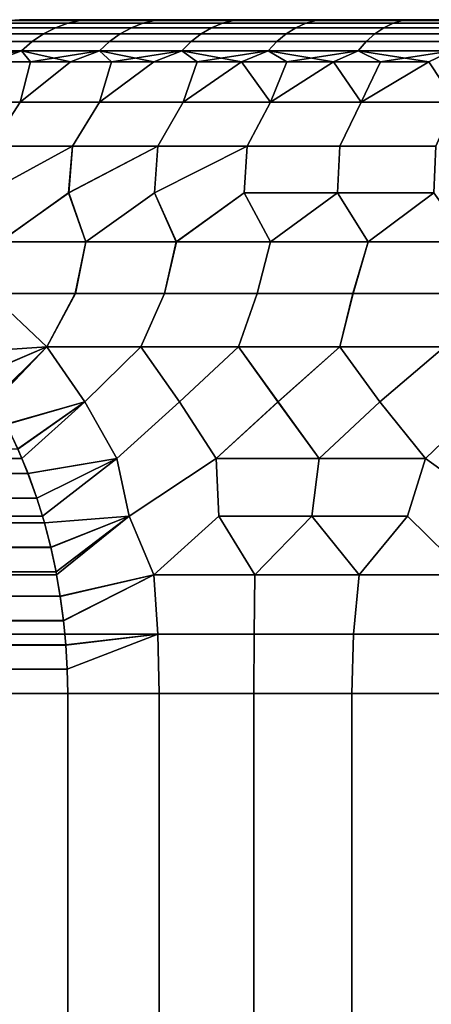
# Model space of a CAD drawing. Header units: metres. Extents: x -109 to 109, y -100 to 58.
# Tile 491 of 642: x -8.18 to -5.74, y 30.86 to 36.7. Entities that reach past the tile are written whole.
import ezdxf

# ---------------------------------------------------------------- set-up
doc = ezdxf.new("R2010")
doc.units = ezdxf.units.M
doc.layers.add('solid_21_062_100_XXX', color=7, linetype='CONTINUOUS')

msp = doc.modelspace()

# ---------------------------------------------------------------- linework, layer by layer
at = {"layer": 'solid_21_062_100_XXX'}
for points in [[(-8.388393, 36.652508, 197.95874), (-7.964938, 36.652508, 197.482895), (-8.035233, 36.616009, 197.41658), (-8.462426, 36.616009, 197.896606)], [(-7.964938, 36.652508, 212.511963), (-8.388393, 36.652508, 212.036133), (-8.462426, 36.616009, 212.098251), (-8.035233, 36.616009, 212.578278)], [(-8.311872, 36.678841, 198.022949), (-7.892279, 36.678841, 197.551453), (-7.964938, 36.652508, 197.482895), (-8.388393, 36.652508, 197.95874)], [(-7.892279, 36.678841, 212.443405), (-8.311872, 36.678841, 211.971924), (-8.388393, 36.652508, 212.036133), (-7.964938, 36.652508, 212.511963)], [(-8.233677, 36.694729, 198.088562), (-7.818032, 36.694729, 197.621506), (-7.892279, 36.678841, 197.551453), (-8.311872, 36.678841, 198.022949)], [(-7.818032, 36.694729, 212.373367), (-8.233677, 36.694729, 211.906311), (-8.311872, 36.678841, 211.971924), (-7.892279, 36.678841, 212.443405)], [(-8.233677, 36.694729, 211.906311), (-7.968996, 36.700001, 212.056259), (-8.178544, 36.700001, 211.812378)], [(-7.818032, 36.694729, 212.373367), (-7.968996, 36.700001, 212.056259), (-8.233677, 36.694729, 211.906311)], [(-8.233677, 36.694729, 198.088562), (-8.178539, 36.700001, 198.18248), (-7.968991, 36.700001, 197.938599)], [(-7.818032, 36.694729, 197.621506), (-8.233677, 36.694729, 198.088562), (-7.968991, 36.700001, 197.938599), (-7.752184, 36.700001, 197.701157)], [(-8.178539, 36.700001, 198.18248), (-8.178544, 36.700001, 211.812378), (-7.968996, 36.700001, 212.056259)], [(-7.968991, 36.700001, 197.938599), (-8.178539, 36.700001, 198.18248), (-7.968996, 36.700001, 212.056259)], [(-7.964938, 36.652508, 197.482895), (-7.514532, 36.652508, 197.032486), (-7.580852, 36.616009, 196.962204), (-8.035233, 36.616009, 197.41658)], [(-7.514532, 36.652508, 212.962372), (-7.964938, 36.652508, 212.511963), (-8.035233, 36.616009, 212.578278), (-7.580852, 36.616009, 213.032669)], [(-7.968991, 36.700001, 197.938599), (-7.968996, 36.700001, 212.056259), (-7.75219, 36.700001, 212.293701)], [(-7.818032, 36.694729, 212.373367), (-7.75219, 36.700001, 212.293701), (-7.968996, 36.700001, 212.056259)], [(-7.752184, 36.700001, 197.701157), (-7.968991, 36.700001, 197.938599), (-7.75219, 36.700001, 212.293701)], [(-7.892279, 36.678841, 197.551453), (-7.445982, 36.678841, 197.105148), (-7.514532, 36.652508, 197.032486), (-7.964938, 36.652508, 197.482895)], [(-7.445982, 36.678841, 212.889709), (-7.892279, 36.678841, 212.443405), (-7.964938, 36.652508, 212.511963), (-7.514532, 36.652508, 212.962372)], [(-7.818032, 36.694729, 197.621506), (-7.375933, 36.694729, 197.179398), (-7.445982, 36.678841, 197.105148), (-7.892279, 36.678841, 197.551453)], [(-7.375933, 36.694729, 212.81546), (-7.818032, 36.694729, 212.373367), (-7.892279, 36.678841, 212.443405), (-7.445982, 36.678841, 212.889709)], [(-7.818032, 36.694729, 212.373367), (-7.528334, 36.700001, 212.52446), (-7.75219, 36.700001, 212.293701)], [(-7.375933, 36.694729, 212.81546), (-7.528334, 36.700001, 212.52446), (-7.818032, 36.694729, 212.373367)], [(-7.818032, 36.694729, 197.621506), (-7.752184, 36.700001, 197.701157), (-7.528329, 36.700001, 197.470398)], [(-7.818032, 36.694729, 197.621506), (-7.528329, 36.700001, 197.470398), (-7.375933, 36.694729, 197.179398)], [(-7.752184, 36.700001, 197.701157), (-7.75219, 36.700001, 212.293701), (-7.528334, 36.700001, 212.52446)], [(-7.528329, 36.700001, 197.470398), (-7.752184, 36.700001, 197.701157), (-7.528334, 36.700001, 212.52446)], [(-7.514532, 36.652508, 197.032486), (-7.038698, 36.652508, 196.609039), (-7.100819, 36.616009, 196.535004), (-7.580852, 36.616009, 196.962204)], [(-7.038698, 36.652508, 213.385818), (-7.514532, 36.652508, 212.962372), (-7.580852, 36.616009, 213.032669), (-7.100819, 36.616009, 213.459854)], [(-7.528329, 36.700001, 197.470398), (-7.528334, 36.700001, 212.52446), (-7.297571, 36.700001, 212.748398)], [(-7.375933, 36.694729, 212.81546), (-7.297571, 36.700001, 212.748398), (-7.528334, 36.700001, 212.52446)], [(-7.297566, 36.700001, 197.24646), (-7.528329, 36.700001, 197.470398), (-7.297571, 36.700001, 212.748398)], [(-7.375933, 36.694729, 197.179398), (-7.528329, 36.700001, 197.470398), (-7.297566, 36.700001, 197.24646)], [(-7.445982, 36.678841, 197.105148), (-6.974489, 36.678841, 196.685562), (-7.038698, 36.652508, 196.609039), (-7.514532, 36.652508, 197.032486)], [(-6.974489, 36.678841, 213.309296), (-7.445982, 36.678841, 212.889709), (-7.514532, 36.652508, 212.962372), (-7.038698, 36.652508, 213.385818)], [(-7.375933, 36.694729, 197.179398), (-6.908875, 36.694729, 196.763748), (-6.974489, 36.678841, 196.685562), (-7.445982, 36.678841, 197.105148)], [(-6.908875, 36.694729, 213.23111), (-7.375933, 36.694729, 212.81546), (-7.445982, 36.678841, 212.889709), (-6.974489, 36.678841, 213.309296)], [(-7.375933, 36.694729, 212.81546), (-6.908875, 36.694729, 213.23111), (-7.060178, 36.700001, 212.96524), (-7.297571, 36.700001, 212.748398)], [(-7.375933, 36.694729, 197.179398), (-7.297566, 36.700001, 197.24646), (-7.060173, 36.700001, 197.029617)], [(-7.375933, 36.694729, 197.179398), (-7.060173, 36.700001, 197.029617), (-6.908875, 36.694729, 196.763748)], [(-7.297566, 36.700001, 197.24646), (-7.297571, 36.700001, 212.748398), (-7.060178, 36.700001, 212.96524)], [(-7.060173, 36.700001, 197.029617), (-7.297566, 36.700001, 197.24646), (-7.060178, 36.700001, 212.96524)], [(-7.038698, 36.652508, 196.609039), (-6.539048, 36.652508, 196.213959), (-6.596759, 36.616009, 196.136444), (-7.100819, 36.616009, 196.535004)], [(-6.539048, 36.652508, 213.780899), (-7.038698, 36.652508, 213.385818), (-7.100819, 36.616009, 213.459854), (-6.596759, 36.616009, 213.858414)], [(-7.060173, 36.700001, 197.029617), (-7.060178, 36.700001, 212.96524), (-6.816352, 36.700001, 213.174805)], [(-6.908875, 36.694729, 213.23111), (-6.816352, 36.700001, 213.174805), (-7.060178, 36.700001, 212.96524)], [(-7.060173, 36.700001, 197.029617), (-6.816352, 36.700001, 213.174805), (-6.566261, 36.700001, 213.376938), (-6.816346, 36.700001, 196.820053)], [(-6.908875, 36.694729, 196.763748), (-7.060173, 36.700001, 197.029617), (-6.816346, 36.700001, 196.820053)], [(-6.974489, 36.678841, 196.685562), (-6.479396, 36.678841, 196.294098), (-6.539048, 36.652508, 196.213959), (-7.038698, 36.652508, 196.609039)], [(-6.479396, 36.678841, 213.700775), (-6.974489, 36.678841, 213.309296), (-7.038698, 36.652508, 213.385818), (-6.539048, 36.652508, 213.780899)], [(-6.908875, 36.694729, 196.763748), (-6.418441, 36.694729, 196.375961), (-6.479396, 36.678841, 196.294098), (-6.974489, 36.678841, 196.685562)], [(-6.418441, 36.694729, 213.618896), (-6.908875, 36.694729, 213.23111), (-6.974489, 36.678841, 213.309296), (-6.479396, 36.678841, 213.700775)], [(-6.908875, 36.694729, 213.23111), (-6.418441, 36.694729, 213.618896), (-6.566261, 36.700001, 213.376938), (-6.816352, 36.700001, 213.174805)], [(-6.908875, 36.694729, 196.763748), (-6.816346, 36.700001, 196.820053), (-6.566255, 36.700001, 196.61792)], [(-6.908875, 36.694729, 196.763748), (-6.566255, 36.700001, 196.61792), (-6.418441, 36.694729, 196.375961)], [(-6.816346, 36.700001, 196.820053), (-6.566261, 36.700001, 213.376938), (-6.310215, 36.700001, 213.571411), (-6.566255, 36.700001, 196.61792)], [(-6.539048, 36.652508, 196.213959), (-6.017272, 36.652508, 195.848618), (-6.070378, 36.616009, 195.767868), (-6.596759, 36.616009, 196.136444)], [(-6.017272, 36.652508, 214.146255), (-6.539048, 36.652508, 213.780899), (-6.596759, 36.616009, 213.858414), (-6.070378, 36.616009, 214.22699)], [(-6.418441, 36.694729, 213.618896), (-6.310215, 36.700001, 213.571411), (-6.566261, 36.700001, 213.376938)], [(-6.566255, 36.700001, 196.61792), (-6.310215, 36.700001, 213.571411), (-6.048401, 36.700001, 213.758072), (-6.310209, 36.700001, 196.423447)], [(-6.418441, 36.694729, 196.375961), (-6.566255, 36.700001, 196.61792), (-6.310209, 36.700001, 196.423447)], [(-6.479396, 36.678841, 196.294098), (-5.96238, 36.678841, 195.932068), (-6.017272, 36.652508, 195.848618), (-6.539048, 36.652508, 196.213959)], [(-5.96238, 36.678841, 214.06279), (-6.479396, 36.678841, 213.700775), (-6.539048, 36.652508, 213.780899), (-6.017272, 36.652508, 214.146255)], [(-6.418441, 36.694729, 196.375961), (-5.906289, 36.694729, 196.017349), (-5.96238, 36.678841, 195.932068), (-6.479396, 36.678841, 196.294098)], [(-5.906289, 36.694729, 213.977509), (-6.418441, 36.694729, 213.618896), (-6.479396, 36.678841, 213.700775), (-5.96238, 36.678841, 214.06279)], [(-6.418441, 36.694729, 213.618896), (-5.906289, 36.694729, 213.977509), (-6.048401, 36.700001, 213.758072), (-6.310215, 36.700001, 213.571411)], [(-6.418441, 36.694729, 196.375961), (-6.310209, 36.700001, 196.423447), (-6.048395, 36.700001, 196.236786)], [(-6.418441, 36.694729, 196.375961), (-6.048395, 36.700001, 196.236786), (-5.906289, 36.694729, 196.017349)], [(-6.310209, 36.700001, 196.423447), (-6.048401, 36.700001, 213.758072), (-5.781025, 36.700001, 213.936768), (-6.048395, 36.700001, 196.236786)], [(-6.017272, 36.652508, 195.848618), (-5.475135, 36.652508, 195.514221), (-5.523457, 36.616009, 195.430527), (-6.070378, 36.616009, 195.767868)], [(-5.475135, 36.652508, 214.480637), (-6.017272, 36.652508, 214.146255), (-6.070378, 36.616009, 214.22699), (-5.523457, 36.616009, 214.564331)], [(-5.906289, 36.694729, 213.977509), (-5.781025, 36.700001, 213.936768), (-6.048401, 36.700001, 213.758072)], [(-6.048395, 36.700001, 196.236786), (-5.781025, 36.700001, 213.936768), (-5.508415, 36.700001, 214.107285), (-5.781019, 36.700001, 196.05809)], [(-5.906289, 36.694729, 196.017349), (-6.048395, 36.700001, 196.236786), (-5.781019, 36.700001, 196.05809)], [(-5.96238, 36.678841, 195.932068), (-5.425189, 36.678841, 195.600723), (-5.475135, 36.652508, 195.514221), (-6.017272, 36.652508, 195.848618)], [(-5.425189, 36.678841, 214.394135), (-5.96238, 36.678841, 214.06279), (-6.017272, 36.652508, 214.146255), (-5.475135, 36.652508, 214.480637)], [(-5.906289, 36.694729, 196.017349), (-5.374151, 36.694729, 195.689133), (-5.425189, 36.678841, 195.600723), (-5.96238, 36.678841, 195.932068)], [(-5.374151, 36.694729, 214.30574), (-5.906289, 36.694729, 213.977509), (-5.96238, 36.678841, 214.06279), (-5.425189, 36.678841, 214.394135)], [(-5.906289, 36.694729, 213.977509), (-5.374151, 36.694729, 214.30574), (-5.508415, 36.700001, 214.107285), (-5.781025, 36.700001, 213.936768)], [(-5.906289, 36.694729, 196.017349), (-5.781019, 36.700001, 196.05809), (-5.508409, 36.700001, 195.887573)], [(-5.906289, 36.694729, 196.017349), (-5.508409, 36.700001, 195.887573), (-5.374151, 36.694729, 195.689133)], [(-5.781019, 36.700001, 196.05809), (-5.508415, 36.700001, 214.107285), (-5.230751, 36.700001, 214.269501), (-5.508409, 36.700001, 195.887573)], [(-8.462426, 36.616009, 197.896606), (-8.035233, 36.616009, 197.41658), (-8.102414, 36.569733, 197.353195), (-8.533179, 36.569733, 197.83725)], [(-8.035233, 36.616009, 212.578278), (-8.462426, 36.616009, 212.098251), (-8.533179, 36.569733, 212.157623), (-8.102414, 36.569733, 212.641663)], [(-8.035233, 36.616009, 197.41658), (-7.580852, 36.616009, 196.962204), (-7.644234, 36.569733, 196.89502), (-8.102414, 36.569733, 197.353195)], [(-7.580852, 36.616009, 213.032669), (-8.035233, 36.616009, 212.578278), (-8.102414, 36.569733, 212.641663), (-7.644234, 36.569733, 213.099838)], [(-7.580852, 36.616009, 196.962204), (-7.100819, 36.616009, 196.535004), (-7.160187, 36.569733, 196.464249), (-7.644234, 36.569733, 196.89502)], [(-7.100819, 36.616009, 213.459854), (-7.580852, 36.616009, 213.032669), (-7.644234, 36.569733, 213.099838), (-7.160187, 36.569733, 213.530609)], [(-7.100819, 36.616009, 196.535004), (-6.596759, 36.616009, 196.136444), (-6.651913, 36.569733, 196.062363), (-7.160187, 36.569733, 196.464249)], [(-6.596759, 36.616009, 213.858414), (-7.100819, 36.616009, 213.459854), (-7.160187, 36.569733, 213.530609), (-6.651913, 36.569733, 213.932495)], [(-6.596759, 36.616009, 196.136444), (-6.070378, 36.616009, 195.767868), (-6.121131, 36.569733, 195.690704), (-6.651913, 36.569733, 196.062363)], [(-6.070378, 36.616009, 214.22699), (-6.596759, 36.616009, 213.858414), (-6.651913, 36.569733, 213.932495), (-6.121131, 36.569733, 214.304153)], [(-6.070378, 36.616009, 195.767868), (-5.523457, 36.616009, 195.430527), (-5.569637, 36.569733, 195.35054), (-6.121131, 36.569733, 195.690704)], [(-5.523457, 36.616009, 214.564331), (-6.070378, 36.616009, 214.22699), (-6.121131, 36.569733, 214.304153), (-5.569637, 36.569733, 214.644318)], [(-8.533179, 36.569733, 197.83725), (-8.102414, 36.569733, 197.353195), (-8.165765, 36.514175, 197.293427), (-8.599897, 36.514175, 197.781265)], [(-8.102414, 36.569733, 212.641663), (-8.533179, 36.569733, 212.157623), (-8.599897, 36.514175, 212.213608), (-8.165765, 36.514175, 212.701431)], [(-8.102414, 36.569733, 197.353195), (-7.644234, 36.569733, 196.89502), (-7.704001, 36.514175, 196.831665), (-8.165765, 36.514175, 197.293427)], [(-7.644234, 36.569733, 213.099838), (-8.102414, 36.569733, 212.641663), (-8.165765, 36.514175, 212.701431), (-7.704001, 36.514175, 213.163193)], [(-7.644234, 36.569733, 196.89502), (-7.160187, 36.569733, 196.464249), (-7.216171, 36.514175, 196.397537), (-7.704001, 36.514175, 196.831665)], [(-7.160187, 36.569733, 213.530609), (-7.644234, 36.569733, 213.099838), (-7.704001, 36.514175, 213.163193), (-7.216171, 36.514175, 213.597321)], [(-7.160187, 36.569733, 196.464249), (-6.651913, 36.569733, 196.062363), (-6.703922, 36.514175, 195.992508), (-7.216171, 36.514175, 196.397537)], [(-6.651913, 36.569733, 213.932495), (-7.160187, 36.569733, 213.530609), (-7.216171, 36.514175, 213.597321), (-6.703922, 36.514175, 214.002365)], [(-6.651913, 36.569733, 196.062363), (-6.121131, 36.569733, 195.690704), (-6.16899, 36.514175, 195.617935), (-6.703922, 36.514175, 195.992508)], [(-6.121131, 36.569733, 214.304153), (-6.651913, 36.569733, 213.932495), (-6.703922, 36.514175, 214.002365), (-6.16899, 36.514175, 214.376923)], [(-6.121131, 36.569733, 195.690704), (-5.569637, 36.569733, 195.35054), (-5.613184, 36.514175, 195.275116), (-6.16899, 36.514175, 195.617935)], [(-5.569637, 36.569733, 214.644318), (-6.121131, 36.569733, 214.304153), (-6.16899, 36.514175, 214.376923), (-5.613184, 36.514175, 214.719757)], [(-8.599897, 36.514175, 197.781265), (-8.165765, 36.514175, 197.293427), (-8.565331, 36.450001, 197.61586)], [(-8.165765, 36.514175, 212.701431), (-8.599897, 36.514175, 212.213608), (-8.342828, 36.450001, 212.629578)], [(-8.165765, 36.514175, 197.293427), (-8.342828, 36.450001, 197.36528), (-8.565331, 36.450001, 197.61586)], [(-8.165765, 36.514175, 197.293427), (-8.112997, 36.450001, 197.121399), (-8.342828, 36.450001, 197.36528)], [(-8.165765, 36.514175, 212.701431), (-8.342828, 36.450001, 212.629578), (-8.112997, 36.450001, 212.873459)], [(-8.165765, 36.514175, 197.293427), (-7.704001, 36.514175, 196.831665), (-8.112997, 36.450001, 197.121399)], [(-8.165765, 36.514175, 212.701431), (-8.112997, 36.450001, 212.873459), (-7.87604, 36.450001, 213.110413)], [(-7.704001, 36.514175, 213.163193), (-8.165765, 36.514175, 212.701431), (-7.87604, 36.450001, 213.110413)], [(-7.704001, 36.514175, 196.831665), (-7.87604, 36.450001, 196.884445), (-8.112997, 36.450001, 197.121399)], [(-7.704001, 36.514175, 196.831665), (-7.632165, 36.450001, 196.654617), (-7.87604, 36.450001, 196.884445)], [(-7.704001, 36.514175, 213.163193), (-7.87604, 36.450001, 213.110413), (-7.632165, 36.450001, 213.34024)], [(-7.704001, 36.514175, 196.831665), (-7.216171, 36.514175, 196.397537), (-7.632165, 36.450001, 196.654617)], [(-7.704001, 36.514175, 213.163193), (-7.632165, 36.450001, 213.34024), (-7.381586, 36.450001, 213.562744)], [(-7.216171, 36.514175, 213.597321), (-7.704001, 36.514175, 213.163193), (-7.381586, 36.450001, 213.562744)], [(-7.216171, 36.514175, 196.397537), (-7.381586, 36.450001, 196.432114), (-7.632165, 36.450001, 196.654617)], [(-7.216171, 36.514175, 196.397537), (-7.124524, 36.450001, 196.217133), (-7.381586, 36.450001, 196.432114)], [(-7.216171, 36.514175, 213.597321), (-7.381586, 36.450001, 213.562744), (-7.124524, 36.450001, 213.777725)], [(-7.216171, 36.514175, 196.397537), (-6.703922, 36.514175, 195.992508), (-7.124524, 36.450001, 196.217133)], [(-7.216171, 36.514175, 213.597321), (-7.124524, 36.450001, 213.777725), (-6.861204, 36.450001, 213.985001)], [(-6.703922, 36.514175, 214.002365), (-7.216171, 36.514175, 213.597321), (-6.861204, 36.450001, 213.985001)], [(-6.703922, 36.514175, 195.992508), (-6.861204, 36.450001, 196.009857), (-7.124524, 36.450001, 196.217133)], [(-6.703922, 36.514175, 195.992508), (-6.591857, 36.450001, 195.810486), (-6.861204, 36.450001, 196.009857)], [(-6.703922, 36.514175, 214.002365), (-6.861204, 36.450001, 213.985001), (-6.690166, 36.209625, 214.426331), (-6.591857, 36.450001, 214.184372)], [(-6.703922, 36.514175, 195.992508), (-6.16899, 36.514175, 195.617935), (-6.591857, 36.450001, 195.810486)], [(-6.703922, 36.514175, 214.002365), (-6.591857, 36.450001, 214.184372), (-6.316722, 36.450001, 214.375687)], [(-6.16899, 36.514175, 214.376923), (-6.703922, 36.514175, 214.002365), (-6.316722, 36.450001, 214.375687)], [(-6.16899, 36.514175, 195.617935), (-6.316722, 36.450001, 195.619186), (-6.591857, 36.450001, 195.810486)], [(-6.16899, 36.514175, 195.617935), (-6.036038, 36.450001, 195.436111), (-6.316722, 36.450001, 195.619186)], [(-6.16899, 36.514175, 214.376923), (-6.316722, 36.450001, 214.375687), (-6.150958, 36.209625, 214.786621), (-6.036038, 36.450001, 214.558746)], [(-6.16899, 36.514175, 195.617935), (-5.613184, 36.514175, 195.275116), (-6.036038, 36.450001, 195.436111)], [(-6.16899, 36.514175, 214.376923), (-6.036038, 36.450001, 214.558746), (-5.750053, 36.450001, 214.733414)], [(-5.613184, 36.514175, 214.719757), (-6.16899, 36.514175, 214.376923), (-5.750053, 36.450001, 214.733414)], [(-5.613184, 36.514175, 195.275116), (-5.750053, 36.450001, 195.261444), (-6.036038, 36.450001, 195.436111)], [(-5.613184, 36.514175, 195.275116), (-5.459018, 36.450001, 195.095322), (-5.592396, 36.209625, 194.878754), (-5.750053, 36.450001, 195.261444)], [(-5.613184, 36.514175, 214.719757), (-5.750053, 36.450001, 214.733414), (-5.592396, 36.209625, 215.116104), (-5.459018, 36.450001, 214.899536)], [(-8.17504, 36.209625, 196.822388), (-8.620558, 36.209625, 197.293625), (-8.342828, 36.450001, 197.36528), (-8.112997, 36.450001, 197.121399)], [(-8.620558, 36.209625, 212.701233), (-8.17504, 36.209625, 213.17247), (-8.112997, 36.450001, 212.873459), (-8.342828, 36.450001, 212.629578)], [(-7.703802, 36.209625, 196.376877), (-8.17504, 36.209625, 196.822388), (-7.87604, 36.450001, 196.884445), (-7.632165, 36.450001, 196.654617)], [(-8.17504, 36.209625, 196.822388), (-8.112997, 36.450001, 197.121399), (-7.87604, 36.450001, 196.884445)], [(-8.17504, 36.209625, 213.17247), (-7.87604, 36.450001, 213.110413), (-8.112997, 36.450001, 212.873459)], [(-8.17504, 36.209625, 213.17247), (-7.703802, 36.209625, 213.617996), (-7.632165, 36.450001, 213.34024), (-7.87604, 36.450001, 213.110413)], [(-7.208323, 36.209625, 195.958481), (-7.703802, 36.209625, 196.376877), (-7.381586, 36.450001, 196.432114), (-7.124524, 36.450001, 196.217133)], [(-7.703802, 36.209625, 196.376877), (-7.632165, 36.450001, 196.654617), (-7.381586, 36.450001, 196.432114)], [(-7.703802, 36.209625, 213.617996), (-7.381586, 36.450001, 213.562744), (-7.632165, 36.450001, 213.34024)], [(-7.703802, 36.209625, 213.617996), (-7.208323, 36.209625, 214.036377), (-7.124524, 36.450001, 213.777725), (-7.381586, 36.450001, 213.562744)], [(-6.690166, 36.209625, 195.568527), (-7.208323, 36.209625, 195.958481), (-6.861204, 36.450001, 196.009857), (-6.591857, 36.450001, 195.810486)], [(-7.208323, 36.209625, 195.958481), (-7.124524, 36.450001, 196.217133), (-6.861204, 36.450001, 196.009857)], [(-7.208323, 36.209625, 214.036377), (-6.861204, 36.450001, 213.985001), (-7.124524, 36.450001, 213.777725)], [(-7.208323, 36.209625, 214.036377), (-6.690166, 36.209625, 214.426331), (-6.861204, 36.450001, 213.985001)], [(-6.150958, 36.209625, 195.208237), (-6.690166, 36.209625, 195.568527), (-6.316722, 36.450001, 195.619186), (-6.036038, 36.450001, 195.436111)], [(-6.690166, 36.209625, 195.568527), (-6.591857, 36.450001, 195.810486), (-6.316722, 36.450001, 195.619186)], [(-6.690166, 36.209625, 214.426331), (-6.316722, 36.450001, 214.375687), (-6.591857, 36.450001, 214.184372)], [(-6.690166, 36.209625, 214.426331), (-6.150958, 36.209625, 214.786621), (-6.316722, 36.450001, 214.375687)], [(-6.150958, 36.209625, 195.208237), (-6.036038, 36.450001, 195.436111), (-5.750053, 36.450001, 195.261444)], [(-5.592396, 36.209625, 194.878754), (-6.150958, 36.209625, 195.208237), (-5.750053, 36.450001, 195.261444)], [(-6.150958, 36.209625, 214.786621), (-5.750053, 36.450001, 214.733414), (-6.036038, 36.450001, 214.558746)], [(-6.150958, 36.209625, 214.786621), (-5.592396, 36.209625, 215.116104), (-5.750053, 36.450001, 214.733414)], [(-8.620558, 36.209625, 197.293625), (-8.17504, 36.209625, 196.822388), (-8.344156, 35.949127, 196.653275), (-8.798889, 35.949127, 197.134262)], [(-8.17504, 36.209625, 213.17247), (-8.620558, 36.209625, 212.701233), (-8.798889, 35.949127, 212.860596), (-8.344156, 35.949127, 213.341583)], [(-8.17504, 36.209625, 196.822388), (-7.703802, 36.209625, 196.376877), (-7.863168, 35.949127, 196.198547), (-8.344156, 35.949127, 196.653275)], [(-7.703802, 36.209625, 213.617996), (-8.17504, 36.209625, 213.17247), (-8.344156, 35.949127, 213.341583), (-7.863168, 35.949127, 213.796326)], [(-7.703802, 36.209625, 196.376877), (-7.208323, 36.209625, 195.958481), (-7.35744, 35.949127, 195.7715), (-7.863168, 35.949127, 196.198547)], [(-7.208323, 36.209625, 214.036377), (-7.703802, 36.209625, 213.617996), (-7.863168, 35.949127, 213.796326), (-7.35744, 35.949127, 214.223373)], [(-7.208323, 36.209625, 195.958481), (-6.690166, 36.209625, 195.568527), (-6.828563, 35.949127, 195.373474), (-7.35744, 35.949127, 195.7715)], [(-6.690166, 36.209625, 214.426331), (-7.208323, 36.209625, 214.036377), (-7.35744, 35.949127, 214.223373), (-6.828563, 35.949127, 214.621384)], [(-6.690166, 36.209625, 195.568527), (-6.150958, 36.209625, 195.208237), (-6.278201, 35.949127, 195.005737), (-6.828563, 35.949127, 195.373474)], [(-6.150958, 36.209625, 214.786621), (-6.690166, 36.209625, 214.426331), (-6.828563, 35.949127, 214.621384), (-6.278201, 35.949127, 214.989136)], [(-6.150958, 36.209625, 195.208237), (-5.592396, 36.209625, 194.878754), (-5.708085, 35.949127, 194.669434), (-6.278201, 35.949127, 195.005737)], [(-5.592396, 36.209625, 215.116104), (-6.150958, 36.209625, 214.786621), (-6.278201, 35.949127, 214.989136), (-5.708085, 35.949127, 215.325439)], [(-8.295633, 35.380749, 196.023804), (-8.372365, 35.672371, 196.372025), (-7.863168, 35.949127, 196.198547), (-7.886555, 35.672371, 195.92569)], [(-8.344156, 35.949127, 196.653275), (-7.863168, 35.949127, 196.198547), (-8.372365, 35.672371, 196.372025)], [(-7.863168, 35.949127, 213.796326), (-8.372179, 35.672371, 213.623016), (-8.295656, 35.380749, 213.971024), (-7.886372, 35.672371, 214.069321)], [(-7.863168, 35.949127, 213.796326), (-8.344156, 35.949127, 213.341583), (-8.372179, 35.672371, 213.623016)], [(-7.783789, 35.380749, 195.576385), (-7.886555, 35.672371, 195.92569), (-7.35744, 35.949127, 195.7715), (-7.376991, 35.672371, 195.506683)], [(-7.863168, 35.949127, 196.198547), (-7.35744, 35.949127, 195.7715), (-7.886555, 35.672371, 195.92569)], [(-7.35744, 35.949127, 214.223373), (-7.886372, 35.672371, 214.069321), (-7.783811, 35.380749, 214.418457), (-7.376811, 35.672371, 214.488312)], [(-7.35744, 35.949127, 214.223373), (-7.863168, 35.949127, 213.796326), (-7.886372, 35.672371, 214.069321)], [(-7.247856, 35.380749, 195.158127), (-7.376991, 35.672371, 195.506683), (-6.828563, 35.949127, 195.373474), (-6.845208, 35.672371, 195.116272)], [(-7.35744, 35.949127, 195.7715), (-6.828563, 35.949127, 195.373474), (-7.376991, 35.672371, 195.506683)], [(-6.828563, 35.949127, 214.621384), (-7.376811, 35.672371, 214.488312), (-7.247878, 35.380749, 214.836731), (-6.845032, 35.672371, 214.878708)], [(-6.828563, 35.949127, 214.621384), (-7.35744, 35.949127, 214.223373), (-7.376811, 35.672371, 214.488312)], [(-6.828563, 35.949127, 195.373474), (-6.278201, 35.949127, 195.005737), (-6.292806, 35.672371, 194.755615), (-6.845208, 35.672371, 195.116272)], [(-6.828563, 35.949127, 214.621384), (-6.845032, 35.672371, 214.878708), (-6.292636, 35.672371, 215.239349), (-6.278201, 35.949127, 214.989136)], [(-6.278201, 35.949127, 195.005737), (-5.708085, 35.949127, 194.669434), (-5.72145, 35.672371, 194.425812), (-6.292806, 35.672371, 194.755615)], [(-6.278201, 35.949127, 214.989136), (-6.292636, 35.672371, 215.239349), (-5.721288, 35.672371, 215.569138), (-5.708085, 35.949127, 215.325439)], [(-7.886372, 35.672371, 214.069321), (-8.295656, 35.380749, 213.971024), (-7.783811, 35.380749, 214.418457)], [(-8.295633, 35.380749, 196.023804), (-7.886555, 35.672371, 195.92569), (-7.783789, 35.380749, 195.576385)], [(-7.376811, 35.672371, 214.488312), (-7.783811, 35.380749, 214.418457), (-7.247878, 35.380749, 214.836731)], [(-7.783789, 35.380749, 195.576385), (-7.376991, 35.672371, 195.506683), (-7.247856, 35.380749, 195.158127)], [(-6.845032, 35.672371, 214.878708), (-7.247878, 35.380749, 214.836731), (-6.689514, 35.380749, 215.224548)], [(-7.247856, 35.380749, 195.158127), (-6.845208, 35.672371, 195.116272), (-6.689493, 35.380749, 194.770309)], [(-6.689493, 35.380749, 194.770309), (-6.845208, 35.672371, 195.116272), (-6.292806, 35.672371, 194.755615)], [(-6.292636, 35.672371, 215.239349), (-6.845032, 35.672371, 214.878708), (-6.689514, 35.380749, 215.224548)], [(-6.292636, 35.672371, 215.239349), (-6.689514, 35.380749, 215.224548), (-6.110448, 35.380749, 215.580704)], [(-6.689493, 35.380749, 194.770309), (-6.292806, 35.672371, 194.755615), (-6.110428, 35.380749, 194.414139)], [(-6.110428, 35.380749, 194.414139), (-6.292806, 35.672371, 194.755615), (-5.72145, 35.672371, 194.425812)], [(-5.721288, 35.672371, 215.569138), (-6.292636, 35.672371, 215.239349), (-6.110448, 35.380749, 215.580704)], [(-5.721288, 35.672371, 215.569138), (-6.110448, 35.380749, 215.580704), (-5.512473, 35.380749, 215.904129)], [(-6.110428, 35.380749, 194.414139), (-5.72145, 35.672371, 194.425812), (-5.512453, 35.380749, 194.090729)], [(-8.295656, 35.380749, 213.971024), (-8.352365, 35.075718, 214.16185), (-7.846893, 35.075718, 214.598206), (-7.783811, 35.380749, 214.418457)], [(-8.295633, 35.380749, 196.023804), (-7.783789, 35.380749, 195.576385), (-7.846846, 35.075718, 195.396622), (-8.352316, 35.075718, 195.832962)], [(-7.783811, 35.380749, 214.418457), (-7.846893, 35.075718, 214.598206), (-7.318664, 35.075718, 215.006714), (-7.247878, 35.380749, 214.836731)], [(-7.783789, 35.380749, 195.576385), (-7.247856, 35.380749, 195.158127), (-7.318618, 35.075718, 194.988113), (-7.846846, 35.075718, 195.396622)], [(-7.247878, 35.380749, 214.836731), (-7.318664, 35.075718, 215.006714), (-6.769208, 35.075718, 215.3862), (-6.689514, 35.380749, 215.224548)], [(-7.247856, 35.380749, 195.158127), (-6.689493, 35.380749, 194.770309), (-6.769165, 35.075718, 194.608643), (-7.318618, 35.075718, 194.988113)], [(-6.110448, 35.380749, 215.580704), (-6.689514, 35.380749, 215.224548), (-6.769208, 35.075718, 215.3862), (-6.200121, 35.075718, 215.73555)], [(-6.689493, 35.380749, 194.770309), (-6.110428, 35.380749, 194.414139), (-6.20008, 35.075718, 194.259293), (-6.769165, 35.075718, 194.608643)], [(-5.512473, 35.380749, 215.904129), (-6.110448, 35.380749, 215.580704), (-6.200121, 35.075718, 215.73555), (-5.613052, 35.075718, 216.053757)], [(-5.512453, 35.380749, 194.090729), (-5.613014, 35.075718, 193.941086), (-6.20008, 35.075718, 194.259293), (-6.110428, 35.380749, 194.414139)], [(-8.352365, 35.075718, 214.16185), (-8.544261, 34.75914, 214.198334), (-8.518577, 34.725113, 214.242828), (-8.015096, 34.758801, 214.662994)], [(-8.352316, 35.075718, 195.832962), (-8.015135, 34.758801, 195.331909), (-8.517513, 34.723686, 195.750198), (-8.544242, 34.759117, 195.796494)], [(-7.846893, 35.075718, 214.598206), (-8.352365, 35.075718, 214.16185), (-8.015096, 34.758801, 214.662994)], [(-8.352316, 35.075718, 195.832962), (-7.846846, 35.075718, 195.396622), (-8.015135, 34.758801, 195.331909)], [(-7.318618, 35.075718, 194.988113), (-7.459094, 34.758801, 194.896606), (-8.015135, 34.758801, 195.331909), (-7.846846, 35.075718, 195.396622)], [(-7.318664, 35.075718, 215.006714), (-7.846893, 35.075718, 214.598206), (-8.015096, 34.758801, 214.662994), (-7.459057, 34.758801, 215.098282)], [(-6.769165, 35.075718, 194.608643), (-6.879461, 34.758801, 194.493256), (-7.459094, 34.758801, 194.896606), (-7.318618, 35.075718, 194.988113)], [(-6.769208, 35.075718, 215.3862), (-7.318664, 35.075718, 215.006714), (-7.459057, 34.758801, 215.098282), (-6.879428, 34.758801, 215.501633)], [(-6.769165, 35.075718, 194.608643), (-6.20008, 35.075718, 194.259293), (-6.278069, 34.758801, 194.123123), (-6.879461, 34.758801, 194.493256)], [(-6.200121, 35.075718, 215.73555), (-6.769208, 35.075718, 215.3862), (-6.879428, 34.758801, 215.501633), (-6.278041, 34.758801, 215.87175)], [(-6.20008, 35.075718, 194.259293), (-5.613014, 35.075718, 193.941086), (-5.656822, 34.758801, 193.787384), (-6.278069, 34.758801, 194.123123)], [(-6.200121, 35.075718, 215.73555), (-6.278041, 34.758801, 215.87175), (-5.656797, 34.758801, 216.207489), (-5.613052, 35.075718, 216.053757)], [(-8.015096, 34.758801, 214.662994), (-8.518577, 34.725113, 214.242828), (-8.421467, 34.585682, 214.411026)], [(-8.420576, 34.584312, 195.582291), (-8.517513, 34.723686, 195.750198), (-8.015135, 34.758801, 195.331909)], [(-8.015096, 34.758801, 214.662994), (-8.421467, 34.585682, 214.411026), (-8.334266, 34.443165, 214.562057)], [(-8.420576, 34.584312, 195.582291), (-8.015135, 34.758801, 195.331909), (-8.333491, 34.441814, 195.431458)], [(-8.015096, 34.758801, 214.662994), (-8.334266, 34.443165, 214.562057), (-8.327669, 34.431587, 214.573486)], [(-8.015135, 34.758801, 195.331909), (-8.327666, 34.431583, 195.421371), (-8.333491, 34.441814, 195.431458)], [(-8.015096, 34.758801, 214.662994), (-8.327669, 34.431587, 214.573486), (-8.256545, 34.298538, 214.696671), (-7.790031, 34.431583, 215.015732)], [(-8.015135, 34.758801, 195.331909), (-7.789976, 34.431583, 194.97908), (-8.255948, 34.297356, 195.29715), (-8.327666, 34.431583, 195.421371)], [(-8.015135, 34.758801, 195.331909), (-7.459094, 34.758801, 194.896606), (-7.789976, 34.431583, 194.97908)], [(-7.459057, 34.758801, 215.098282), (-8.015096, 34.758801, 214.662994), (-7.790031, 34.431583, 215.015732)], [(-7.459057, 34.758801, 215.098282), (-7.790031, 34.431583, 215.015732), (-7.600005, 34.095703, 215.298492), (-7.228382, 34.431583, 215.428223)], [(-7.459094, 34.758801, 194.896606), (-7.228331, 34.431583, 194.566605), (-7.599995, 34.095703, 194.696365), (-7.789976, 34.431583, 194.97908)], [(-7.459094, 34.758801, 194.896606), (-6.879461, 34.758801, 194.493256), (-7.228331, 34.431583, 194.566605)], [(-6.879428, 34.758801, 215.501633), (-7.459057, 34.758801, 215.098282), (-7.228382, 34.431583, 215.428223)], [(-6.879428, 34.758801, 215.501633), (-7.228382, 34.431583, 215.428223), (-7.011349, 34.095703, 215.70784), (-6.644938, 34.431583, 215.809265)], [(-6.879461, 34.758801, 194.493256), (-6.644891, 34.431583, 194.185562), (-7.011339, 34.095703, 194.287003), (-7.228331, 34.431583, 194.566605)], [(-6.879461, 34.758801, 194.493256), (-6.278069, 34.758801, 194.123123), (-6.644891, 34.431583, 194.185562)], [(-6.278041, 34.758801, 215.87175), (-6.879428, 34.758801, 215.501633), (-6.644938, 34.431583, 215.809265)], [(-6.278041, 34.758801, 215.87175), (-6.644938, 34.431583, 215.809265), (-6.400697, 34.095703, 216.083603), (-6.041457, 34.431583, 216.157715)], [(-6.278069, 34.758801, 194.123123), (-6.041416, 34.431583, 193.837128), (-6.400688, 34.095703, 193.911255), (-6.644891, 34.431583, 194.185562)], [(-6.278069, 34.758801, 194.123123), (-5.656822, 34.758801, 193.787384), (-6.041416, 34.431583, 193.837128)], [(-5.656797, 34.758801, 216.207489), (-6.278041, 34.758801, 215.87175), (-6.041457, 34.431583, 216.157715)], [(-5.656797, 34.758801, 216.207489), (-6.041457, 34.431583, 216.157715), (-5.769965, 34.095703, 216.424576), (-5.419761, 34.431583, 216.472504)], [(-5.656822, 34.758801, 193.787384), (-5.419725, 34.431583, 193.522339), (-5.769957, 34.095703, 193.570282), (-6.041416, 34.431583, 193.837128)], [(-7.790031, 34.431583, 215.015732), (-8.256545, 34.298538, 214.696671), (-8.187896, 34.152821, 214.815582)], [(-8.255948, 34.297356, 195.29715), (-7.789976, 34.431583, 194.97908), (-8.187407, 34.151707, 195.178436)], [(-7.790031, 34.431583, 215.015732), (-8.187896, 34.152821, 214.815582), (-8.163348, 34.095581, 214.858093)], [(-7.789976, 34.431583, 194.97908), (-8.163336, 34.095547, 195.136749), (-8.187407, 34.151707, 195.178436)], [(-7.790031, 34.431583, 215.015732), (-8.163348, 34.095581, 214.858093), (-8.127785, 34.006699, 214.919693), (-7.600005, 34.095703, 215.298492)], [(-7.789976, 34.431583, 194.97908), (-7.599995, 34.095703, 194.696365), (-8.127399, 34.005695, 195.074493), (-8.163336, 34.095547, 195.136749)], [(-7.228382, 34.431583, 215.428223), (-7.600005, 34.095703, 215.298492), (-7.528343, 33.752846, 215.457916), (-7.011349, 34.095703, 215.70784)], [(-7.228331, 34.431583, 194.566605), (-7.011339, 34.095703, 194.287003), (-7.528355, 33.752846, 194.536942), (-7.599995, 34.095703, 194.696365)], [(-6.644938, 34.431583, 215.809265), (-7.011349, 34.095703, 215.70784), (-6.400697, 34.095703, 216.083603)], [(-6.644891, 34.431583, 194.185562), (-6.400688, 34.095703, 193.911255), (-7.011339, 34.095703, 194.287003)], [(-6.041457, 34.431583, 216.157715), (-6.400697, 34.095703, 216.083603), (-5.769965, 34.095703, 216.424576)], [(-6.041416, 34.431583, 193.837128), (-5.769957, 34.095703, 193.570282), (-6.400688, 34.095703, 193.911255)], [(-5.419761, 34.431583, 216.472504), (-5.769965, 34.095703, 216.424576), (-5.294777, 33.752846, 216.747467), (-5.121132, 34.095703, 216.729691)], [(-5.419725, 34.431583, 193.522339), (-5.121126, 34.095703, 193.265167), (-5.294778, 33.752846, 193.247406), (-5.769957, 34.095703, 193.570282)], [(-12.621271, 34.095558, 207.136749), (-8.163348, 34.095581, 214.858093), (-8.187896, 34.152821, 214.815582)], [(-8.163336, 34.095547, 195.136749), (-12.62127, 34.095558, 202.858109), (-12.597011, 34.152145, 202.816086)], [(-8.187407, 34.151707, 195.178436), (-8.163336, 34.095547, 195.136749), (-12.597011, 34.152145, 202.816086)], [(-8.163336, 34.095547, 195.136749), (-8.127399, 34.005695, 195.074493), (-12.657054, 34.006104, 202.92009), (-12.62127, 34.095558, 202.858109)], [(-12.621271, 34.095558, 207.136749), (-12.656948, 34.006382, 207.074951), (-8.127785, 34.006699, 214.919693), (-8.163348, 34.095581, 214.858093)], [(-7.600005, 34.095703, 215.298492), (-8.127785, 34.006699, 214.919693), (-8.07555, 33.860348, 215.010162)], [(-8.127399, 34.005695, 195.074493), (-7.599995, 34.095703, 194.696365), (-8.075274, 33.859516, 194.984222)], [(-7.600005, 34.095703, 215.298492), (-8.07555, 33.860348, 215.010162), (-8.041844, 33.752708, 215.068542)], [(-7.599995, 34.095703, 194.696365), (-8.04185, 33.752724, 194.926331), (-8.075274, 33.859516, 194.984222)], [(-7.599995, 34.095703, 194.696365), (-7.528355, 33.752846, 194.536942), (-8.030498, 33.713394, 194.906662), (-8.04185, 33.752724, 194.926331)], [(-7.600005, 34.095703, 215.298492), (-8.041844, 33.752708, 215.068542), (-8.030727, 33.714211, 215.087799), (-7.528343, 33.752846, 215.457916)], [(-7.011339, 34.095703, 194.287003), (-6.994911, 33.752846, 194.172958), (-7.381767, 33.404716, 194.357208), (-7.528355, 33.752846, 194.536942)], [(-7.011349, 34.095703, 215.70784), (-7.528343, 33.752846, 215.457916), (-7.381777, 33.404716, 215.63765), (-6.994902, 33.752846, 215.821899)], [(-7.011349, 34.095703, 215.70784), (-6.994902, 33.752846, 215.821899), (-6.443899, 33.752846, 216.158707), (-6.400697, 34.095703, 216.083603)], [(-7.011339, 34.095703, 194.287003), (-6.400688, 34.095703, 193.911255), (-6.443905, 33.752846, 193.836166), (-6.994911, 33.752846, 194.172958)], [(-6.400688, 34.095703, 193.911255), (-5.769957, 34.095703, 193.570282), (-5.876719, 33.752846, 193.52739), (-6.443905, 33.752846, 193.836166)], [(-5.769965, 34.095703, 216.424576), (-6.400697, 34.095703, 216.083603), (-6.443899, 33.752846, 216.158707), (-5.876716, 33.752846, 216.467484)], [(-5.769957, 34.095703, 193.570282), (-5.294778, 33.752846, 193.247406), (-5.523942, 33.404716, 193.284576), (-5.876719, 33.752846, 193.52739)], [(-5.769965, 34.095703, 216.424576), (-5.876716, 33.752846, 216.467484), (-5.523942, 33.404716, 216.710281), (-5.294777, 33.752846, 216.747467)], [(-8.075274, 33.859516, 194.984222), (-12.709229, 33.859837, 203.010452), (-12.657054, 34.006104, 202.92009), (-8.127399, 34.005695, 195.074493)], [(-12.709142, 33.8601, 206.984558), (-8.07555, 33.860348, 215.010162), (-8.127785, 34.006699, 214.919693), (-12.656948, 34.006382, 207.074951)], [(-12.709142, 33.8601, 206.984558), (-12.742764, 33.752716, 206.926315), (-8.041844, 33.752708, 215.068542), (-8.07555, 33.860348, 215.010162)], [(-8.075274, 33.859516, 194.984222), (-8.04185, 33.752724, 194.926331), (-12.742764, 33.752716, 203.068542), (-12.709229, 33.859837, 203.010452)], [(-8.04185, 33.752724, 194.926331), (-8.030498, 33.713394, 194.906662), (-12.754024, 33.713711, 203.088043), (-12.742764, 33.752716, 203.068542)], [(-12.742764, 33.752716, 206.926315), (-12.753956, 33.713951, 206.906937), (-8.030727, 33.714211, 215.087799), (-8.041844, 33.752708, 215.068542)], [(-7.528343, 33.752846, 215.457916), (-8.030727, 33.714211, 215.087799), (-7.992856, 33.568527, 215.153397)], [(-7.992676, 33.567764, 194.841156), (-8.030498, 33.713394, 194.906662), (-7.528355, 33.752846, 194.536942)], [(-7.528343, 33.752846, 215.457916), (-7.992856, 33.568527, 215.153397), (-7.961415, 33.422867, 215.207855)], [(-7.992676, 33.567764, 194.841156), (-7.528355, 33.752846, 194.536942), (-7.96131, 33.422333, 194.786819)], [(-7.528343, 33.752846, 215.457916), (-7.961415, 33.422867, 215.207855), (-7.957918, 33.404659, 215.213913)], [(-7.528355, 33.752846, 194.536942), (-7.95792, 33.404667, 194.780945), (-7.96131, 33.422333, 194.786819)], [(-7.528355, 33.752846, 194.536942), (-7.381767, 33.404716, 194.357208), (-7.936085, 33.277153, 194.743134), (-7.95792, 33.404667, 194.780945)], [(-7.528343, 33.752846, 215.457916), (-7.957918, 33.404659, 215.213913), (-7.936138, 33.2775, 215.251633), (-7.381777, 33.404716, 215.63765)], [(-6.994902, 33.752846, 215.821899), (-7.381777, 33.404716, 215.63765), (-6.78259, 33.404716, 216.029266)], [(-6.994911, 33.752846, 194.172958), (-6.782583, 33.404716, 193.965591), (-7.381767, 33.404716, 194.357208)], [(-6.994911, 33.752846, 194.172958), (-6.443905, 33.752846, 193.836166), (-6.782583, 33.404716, 193.965591)], [(-6.443899, 33.752846, 216.158707), (-6.994902, 33.752846, 215.821899), (-6.78259, 33.404716, 216.029266)], [(-6.443899, 33.752846, 216.158707), (-6.78259, 33.404716, 216.029266), (-6.162681, 33.404716, 216.387177)], [(-6.443905, 33.752846, 193.836166), (-6.162676, 33.404716, 193.607697), (-6.782583, 33.404716, 193.965591)], [(-6.443905, 33.752846, 193.836166), (-5.876719, 33.752846, 193.52739), (-6.162676, 33.404716, 193.607697)], [(-5.876716, 33.752846, 216.467484), (-6.443899, 33.752846, 216.158707), (-6.162681, 33.404716, 216.387177)], [(-5.876716, 33.752846, 216.467484), (-6.162681, 33.404716, 216.387177), (-5.523942, 33.404716, 216.710281)], [(-5.876719, 33.752846, 193.52739), (-5.523942, 33.404716, 193.284576), (-6.162676, 33.404716, 193.607697)], [(-7.992676, 33.567764, 194.841156), (-12.79186, 33.568081, 203.15358), (-12.754024, 33.713711, 203.088043), (-8.030498, 33.713394, 194.906662)], [(-12.79181, 33.568291, 206.84137), (-7.992856, 33.568527, 215.153397), (-8.030727, 33.714211, 215.087799), (-12.753956, 33.713951, 206.906937)], [(-7.96131, 33.422333, 194.786819), (-12.823256, 33.42255, 203.207962), (-12.79186, 33.568081, 203.15358), (-7.992676, 33.567764, 194.841156)], [(-12.823222, 33.422726, 206.786957), (-7.961415, 33.422867, 215.207855), (-7.992856, 33.568527, 215.153397), (-12.79181, 33.568291, 206.84137)], [(-7.95792, 33.404667, 194.780945), (-7.936085, 33.277153, 194.743134), (-12.848503, 33.277298, 203.251694), (-12.826691, 33.404663, 203.213913)], [(-12.826691, 33.404663, 206.780945), (-12.84848, 33.277447, 206.74321), (-7.936138, 33.2775, 215.251633), (-7.957918, 33.404659, 215.213913)], [(-12.823222, 33.422726, 206.786957), (-12.826691, 33.404663, 206.780945), (-7.957918, 33.404659, 215.213913), (-7.961415, 33.422867, 215.207855)], [(-7.96131, 33.422333, 194.786819), (-7.95792, 33.404667, 194.780945), (-12.826691, 33.404663, 203.213913), (-12.823256, 33.42255, 203.207962)], [(-7.381777, 33.404716, 215.63765), (-7.936138, 33.2775, 215.251633), (-7.916809, 33.132828, 215.28511)], [(-7.936085, 33.277153, 194.743134), (-7.381767, 33.404716, 194.357208), (-7.916784, 33.13261, 194.709702)], [(-7.916809, 33.132828, 215.28511), (-7.908569, 33.053009, 215.299393), (-7.35826, 33.053066, 215.699371), (-7.381777, 33.404716, 215.63765)], [(-7.916784, 33.13261, 194.709702), (-7.381767, 33.404716, 194.357208), (-7.358259, 33.053066, 194.295486), (-7.908568, 33.053009, 194.69548)], [(-7.381777, 33.404716, 215.63765), (-7.35826, 33.053066, 215.699371), (-6.786669, 33.053066, 216.070679), (-6.78259, 33.404716, 216.029266)], [(-7.381767, 33.404716, 194.357208), (-6.782583, 33.404716, 193.965591), (-6.786668, 33.053066, 193.924179), (-7.358259, 33.053066, 194.295486)], [(-6.162681, 33.404716, 216.387177), (-6.78259, 33.404716, 216.029266), (-6.786669, 33.053066, 216.070679), (-6.196386, 33.053066, 216.411484)], [(-6.782583, 33.404716, 193.965591), (-6.162676, 33.404716, 193.607697), (-6.196385, 33.053066, 193.583389), (-6.786668, 33.053066, 193.924179)], [(-5.523942, 33.404716, 216.710281), (-6.162681, 33.404716, 216.387177), (-6.196386, 33.053066, 216.411484), (-5.589037, 33.053066, 216.72084)], [(-5.523942, 33.404716, 193.284576), (-5.589036, 33.053066, 193.274017), (-6.196385, 33.053066, 193.583389), (-6.162676, 33.404716, 193.607697)], [(-7.916784, 33.13261, 194.709702), (-12.867815, 33.132706, 203.285141), (-12.848503, 33.277298, 203.251694), (-7.936085, 33.277153, 194.743134)], [(-12.84848, 33.277447, 206.74321), (-12.867801, 33.132832, 206.709747), (-7.916809, 33.132828, 215.28511), (-7.936138, 33.2775, 215.251633)], [(-12.867801, 33.132832, 206.709747), (-12.87604, 33.053013, 206.69548), (-7.908569, 33.053009, 215.299393), (-7.916809, 33.132828, 215.28511)], [(-7.916784, 33.13261, 194.709702), (-7.908568, 33.053009, 194.69548), (-12.87604, 33.053013, 203.299393), (-12.867815, 33.132706, 203.285141)], [(-7.908568, 33.053009, 194.69548), (-7.90314, 32.988297, 194.686066), (-12.881468, 32.988331, 203.308792), (-12.87604, 33.053013, 203.299393)], [(-12.87604, 33.053013, 206.69548), (-12.881461, 32.988419, 206.686081), (-7.903146, 32.98838, 215.308777), (-7.908569, 33.053009, 215.299393)], [(-7.35826, 33.053066, 215.699371), (-7.908569, 33.053009, 215.299393), (-7.903146, 32.98838, 215.308777)], [(-7.90314, 32.988297, 194.686066), (-7.908568, 33.053009, 194.69548), (-7.358259, 33.053066, 194.295486)], [(-7.35826, 33.053066, 215.699371), (-7.903146, 32.98838, 215.308777), (-7.895004, 32.844025, 215.322876)], [(-7.895003, 32.844021, 194.671982), (-7.90314, 32.988297, 194.686066), (-7.358259, 33.053066, 194.295486)], [(-7.895004, 32.844025, 215.322876), (-7.892305, 32.700001, 215.32756), (-7.349827, 32.700001, 215.720306), (-7.35826, 33.053066, 215.699371)], [(-7.895003, 32.844021, 194.671982), (-7.358259, 33.053066, 194.295486), (-7.349827, 32.700001, 194.274551), (-7.892305, 32.700001, 194.667297)], [(-7.35826, 33.053066, 215.699371), (-7.349827, 32.700001, 215.720306), (-6.787843, 32.700001, 216.084595), (-6.786669, 33.053066, 216.070679)], [(-7.358259, 33.053066, 194.295486), (-6.786668, 33.053066, 193.924179), (-6.787843, 32.700001, 193.910263), (-7.349827, 32.700001, 194.274551)], [(-6.196386, 33.053066, 216.411484), (-6.786669, 33.053066, 216.070679), (-6.787843, 32.700001, 216.084595), (-6.207843, 32.700001, 216.419464)], [(-6.786668, 33.053066, 193.924179), (-6.196385, 33.053066, 193.583389), (-6.207843, 32.700001, 193.575409), (-6.787843, 32.700001, 193.910263)], [(-5.589037, 33.053066, 216.72084), (-6.196386, 33.053066, 216.411484), (-6.207843, 32.700001, 216.419464), (-5.611368, 32.700001, 216.723999)], [(-5.589036, 33.053066, 193.274017), (-5.611368, 32.700001, 193.270859), (-6.207843, 32.700001, 193.575409), (-6.196385, 33.053066, 193.583389)], [(-7.90314, 32.988297, 194.686066), (-7.895003, 32.844021, 194.671982), (-12.889606, 32.844021, 203.322891), (-12.881468, 32.988331, 203.308792)], [(-12.881461, 32.988419, 206.686081), (-12.889605, 32.844067, 206.671982), (-7.895004, 32.844025, 215.322876), (-7.903146, 32.98838, 215.308777)], [(-12.889605, 32.844067, 206.671982), (-12.892304, 32.700001, 206.667297), (-7.892305, 32.700001, 215.32756), (-7.895004, 32.844025, 215.322876)], [(-7.895003, 32.844021, 194.671982), (-7.892305, 32.700001, 194.667297), (-12.892304, 32.700001, 203.32756), (-12.889606, 32.844021, 203.322891)], [(-7.892305, 24.700001, 215.32756), (-7.892305, 32.700001, 215.32756), (-12.892304, 32.700001, 206.667297), (-12.892304, 24.700001, 206.667297)], [(-12.892304, 24.700001, 203.32756), (-12.892304, 32.700001, 203.32756), (-7.892305, 32.700001, 194.667297), (-7.892305, 24.700001, 194.667297)], [(-7.892305, 24.700001, 215.32756), (-7.349827, 24.700001, 215.720306), (-7.349827, 32.700001, 215.720306), (-7.892305, 32.700001, 215.32756)], [(-7.349827, 24.700001, 194.274551), (-7.892305, 24.700001, 194.667297), (-7.892305, 32.700001, 194.667297), (-7.349827, 32.700001, 194.274551)], [(-7.349827, 24.700001, 215.720306), (-6.787843, 24.700001, 216.084595), (-6.787843, 32.700001, 216.084595), (-7.349827, 32.700001, 215.720306)], [(-6.787843, 24.700001, 193.910263), (-7.349827, 24.700001, 194.274551), (-7.349827, 32.700001, 194.274551), (-6.787843, 32.700001, 193.910263)], [(-6.787843, 24.700001, 216.084595), (-6.207843, 24.700001, 216.419464), (-6.207843, 32.700001, 216.419464), (-6.787843, 32.700001, 216.084595)], [(-6.207843, 24.700001, 193.575409), (-6.787843, 24.700001, 193.910263), (-6.787843, 32.700001, 193.910263), (-6.207843, 32.700001, 193.575409)], [(-6.207843, 24.700001, 216.419464), (-5.611368, 24.700001, 216.723999), (-5.611368, 32.700001, 216.723999), (-6.207843, 32.700001, 216.419464)], [(-5.611368, 24.700001, 193.270859), (-6.207843, 24.700001, 193.575409), (-6.207843, 32.700001, 193.575409), (-5.611368, 32.700001, 193.270859)]]:
    msp.add_3dface(points, dxfattribs=at)

doc.saveas('drawing.dxf')
